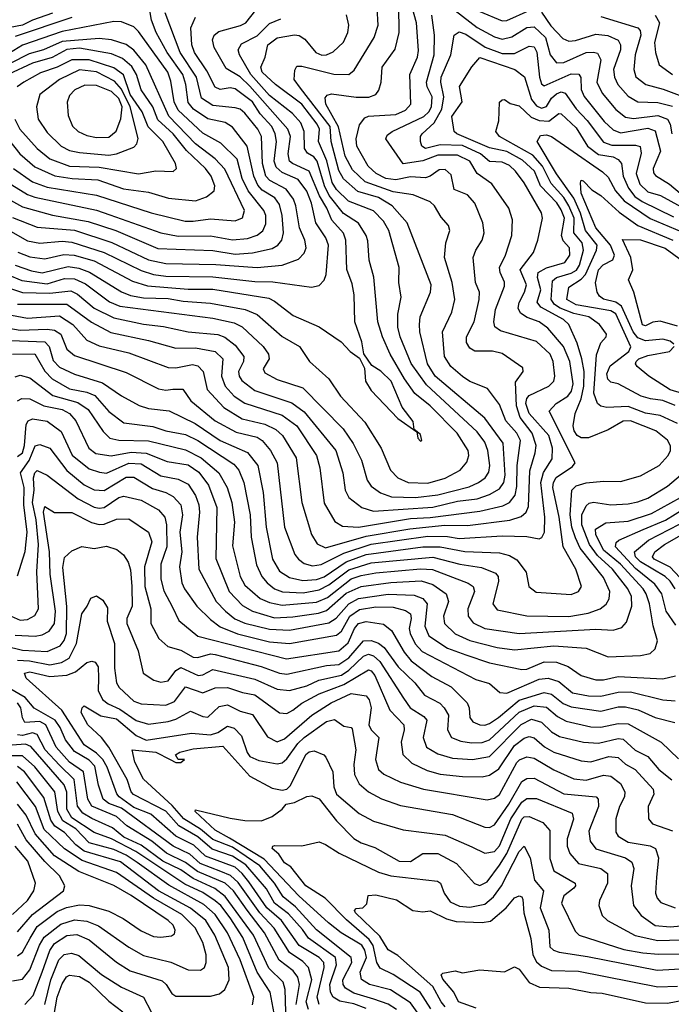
# Model space of a CAD drawing. Extents: x 1308313 to 1441400, y 959662 to 1036319.
# Tile 294 of 656: x 1353194 to 1355830, y 994936 to 998917. Entities that reach past the tile are written whole.
import ezdxf

# ---------------------------------------------------------------- set-up
doc = ezdxf.new("R2010")
doc.units = 0

msp = doc.modelspace()

# ---------------------------------------------------------------- linework, layer by layer
at = {"layer": '0CON10XD'}
for points in [[(1354065, 997968.8), (1354135, 997974.9), (1354215, 997991.3), (1354237.5, 998005), (1354254.2, 998025), (1354260.4, 998055), (1354256.2, 998125), (1354245, 998170.4), (1354226.1, 998196.1), (1354175, 998228.1), (1354157.4, 998247.4), (1354141.4, 998285), (1354114.5, 998405), (1354055, 998481.9), (1354025, 998501.2), (1353955, 998516.1), (1353897.4, 998555), (1353875, 998582.1), (1353865.4, 998655), (1353853.8, 998695), (1353790.8, 998785), (1353745.8, 998865), (1353727.5, 998915), (1353698.8, 999085)], [(1353095, 997734.9), (1353225, 997709.6), (1353355, 997718.9), (1353409.2, 997685), (1353465, 997621.8), (1353515, 997597.9), (1353635, 997569.5), (1353795, 997510.2), (1353825, 997509.4), (1353892.5, 997522.5), (1353915, 997517.6), (1353936.2, 997495), (1353952.3, 997422.3), (1354019.3, 997349.3), (1354093.7, 997303.7), (1354185, 997281.6), (1354230.4, 997260.4), (1354257.1, 997235), (1354312.4, 997145), (1354334.8, 996965), (1354374.7, 996835), (1354397.2, 996797.2), (1354431.5, 996781.5), (1354595, 996827.9), (1354771.5, 996858.5), (1354913.3, 996873.3), (1355005, 996871.2), (1355177.1, 996892.9), (1355221.9, 996908.1), (1355242.6, 996925), (1355251.7, 996948.3), (1355257, 997093), (1355279.7, 997165), (1355282.7, 997195), (1355267.6, 997245), (1355218.3, 997308.3), (1355203.1, 997355), (1355199.1, 997450.9), (1355230.5, 997495), (1355229.1, 997509.1), (1355145, 997567.1), (1355106.6, 997576.6), (1355035, 997576.9), (1355015, 997588.9), (1355001.5, 997611.5), (1355002, 997635), (1355032.5, 997695), (1355053.1, 997785), (1355053.5, 997815), (1355038.4, 997855), (1355028.2, 997955), (1355039.1, 997985), (1355064.8, 998025.2), (1355072.8, 998055), (1355067.2, 998095), (1355034.7, 998175), (1355005, 998208.7), (1354950.9, 998230.9), (1354939.8, 998289.8), (1354915, 998310.7), (1354890.6, 998309.4), (1354855, 998284.7), (1354835, 998278.1), (1354775, 998281.1), (1354715, 998270), (1354675, 998274.7), (1354635.7, 998295), (1354603.9, 998325), (1354557, 998405), (1354554.7, 998435), (1354567.9, 998492.1), (1354590, 998520), (1354605, 998526.4), (1354715, 998533.8), (1354755, 998551.1), (1354776.5, 998575), (1354772, 998695), (1354803.5, 998765), (1354807, 998793), (1354798.5, 998905), (1354773.7, 998996.3)], [(1353085, 997852.6), (1353205, 997814.3), (1353315, 997810.9), (1353400.3, 997820.3), (1353427.7, 997807.7), (1353495, 997750.9), (1353575, 997711.7), (1353695, 997685.8), (1353775, 997676.5), (1353875, 997655.2), (1353995, 997643.6), (1354023.7, 997633.7), (1354065, 997601), (1354101, 997555), (1354099, 997535), (1354078.4, 997495), (1354081.5, 997475), (1354092, 997458), (1354145, 997417.4), (1354295, 997368.1), (1354345, 997331.5), (1354472.2, 997175), (1354500.4, 997085), (1354510.2, 997015), (1354525, 996985.5), (1354578.2, 996945), (1354625, 996929.5), (1354865, 996945.5), (1354965, 996970.1), (1355045, 996980), (1355095, 996996.5), (1355135, 997019.8), (1355153, 997045), (1355158.3, 997075), (1355149.2, 997205), (1355075.8, 997305.8), (1354875, 997475.7), (1354843, 997525), (1354811.9, 997655), (1354811, 997685), (1354814.3, 997715), (1354855.9, 997815), (1354858.4, 997845), (1354761.2, 998095), (1354700.8, 998165), (1354645, 998197.7), (1354561.8, 998221.8), (1354503.4, 998273.4), (1354485, 998306.6), (1354454, 998424), (1354449.5, 998485), (1354330.4, 998640.4), (1354304, 998675), (1354307.1, 998712.9), (1354315, 998728.6), (1354335, 998729.1), (1354465, 998696.6), (1354525, 998696), (1354546.5, 998713.5), (1354627.4, 998845), (1354644.2, 998895), (1354640.5, 998965)], [(1353326.9, 998943.1), (1353245, 998915.3), (1353205, 998894.5), (1353155, 998885.1)], [(1353185, 997766.6), (1353385, 997766.7), (1353484.1, 997694.1), (1353562.1, 997652.1), (1353715, 997620.3), (1353825, 997589.3), (1353905, 997590), (1353985, 997575.7), (1354015.2, 997545), (1354010.2, 997475), (1354025.1, 997435.1), (1354061.9, 997395), (1354105, 997366.6), (1354255, 997317.7), (1354315.6, 997275), (1354394.5, 997154.5), (1354408.1, 997105), (1354425, 996961.5), (1354468.3, 996888.3), (1354499.1, 996869.1), (1354565, 996865.6), (1354775, 996900.3), (1354855, 996904.6), (1355055, 996930.3), (1355149, 996951), (1355175.3, 996965), (1355198.2, 996995), (1355205, 997030), (1355207, 997115), (1355219.9, 997215), (1355205, 997244.8), (1355161.1, 997295), (1355135, 997361.2), (1355085.7, 997425.7), (1355015, 997454.1), (1354985, 997474.1), (1354938, 997515), (1354912.2, 997555), (1354903.8, 997655), (1354941.6, 997735), (1354953.8, 997785), (1354943.9, 997855), (1354912.5, 997955), (1354918.2, 998015), (1354934.4, 998065), (1354928.1, 998085), (1354898.8, 998118.8), (1354872.5, 998165), (1354855, 998180), (1354785, 998208.9), (1354705, 998220.9), (1354591.9, 998261.9), (1354540.4, 998310.4), (1354511.1, 998365), (1354483.3, 998483.3), (1354432.5, 998575), (1354429.2, 998600.8), (1354437.6, 998612.4), (1354455, 998617.5), (1354555, 998603.3), (1354606.5, 998603.5), (1354634.4, 998615), (1354647.3, 998632.7), (1354656.7, 998665), (1354660, 998725), (1354712.3, 998797.7), (1354728.6, 998865), (1354727.7, 998975)], [(1354155, 997915.2), (1354255, 997923.8), (1354321.6, 997948.4), (1354345, 997972.5), (1354353.1, 997995), (1354347.6, 998025), (1354325.4, 998075.4), (1354311.4, 998165), (1354301.8, 998191.8), (1354271.8, 998231.8), (1354206.3, 998266.3), (1354190.1, 998285), (1354175.6, 998335), (1354172.3, 998445), (1354157, 998475), (1354105, 998539.5), (1354085.4, 998555), (1354065, 998561.1), (1353975, 998569.8), (1353929.4, 998599.4), (1353908.5, 998685), (1353843.1, 998785), (1353782.8, 998945)], [(1354815, 997213.3), (1354820, 997215), (1354815, 997240), (1354790, 997260), (1354785, 997292.5), (1354740.8, 997350.8), (1354696.1, 997455), (1354655, 997496.2), (1354618.3, 997518.3), (1354586, 997566), (1354577.9, 997615), (1354550, 997695), (1354547, 997805), (1354538.6, 997848.6), (1354516.6, 997906.6), (1354512.7, 998025), (1354503.8, 998053.8), (1354456.8, 998106.8), (1354436.6, 998155), (1354406.1, 998205), (1354365, 998304.8), (1354296.9, 998335), (1354285.6, 998345.6), (1354280.1, 998375), (1354289.8, 998445), (1354278.4, 998475), (1354125, 998648.5), (1354085, 998685.4), (1354029.2, 998719.2), (1353980.8, 998805), (1353974.3, 998835.7), (1353980.9, 998855), (1354000, 998870), (1354086.6, 998893.4), (1354108.5, 998905), (1354148.7, 998955)], [(1354955, 998954.8), (1355045, 998885.2), (1355115, 998847.2), (1355145, 998838.8), (1355185, 998847.1), (1355245, 998885.9), (1355275, 998887.7), (1355320.3, 998845), (1355339.6, 998775), (1355365, 998742.4), (1355395, 998744.1), (1355485, 998783.8), (1355515, 998786.4), (1355531.1, 998781.1), (1355545.2, 998755), (1355529.1, 998665), (1355550, 998620), (1355605, 998554.3), (1355645, 998523.3), (1355677.3, 998517.3), (1355775, 998529.5), (1355814.8, 998515), (1355825.1, 998495.1), (1355832.6, 998455)], [(1355055, 998949.8), (1355145, 998911.9), (1355165, 998914.3), (1355254.7, 998954.7)], [(1355305, 998947.2), (1355342.3, 998892.3), (1355391.5, 998841.5), (1355415, 998830), (1355442.6, 998832.6), (1355525, 998859.2), (1355573.1, 998853.1), (1355614.5, 998834.5), (1355624.3, 998815), (1355624.1, 998795), (1355596.6, 998715), (1355600.2, 998685), (1355613.1, 998655), (1355655, 998608.2), (1355694.9, 998584.9), (1355775, 998582), (1355835, 998567)], [(1353102.6, 997677.4), (1353195, 997662.2), (1353305, 997665.8), (1353335, 997661.5), (1353359.8, 997645), (1353384.8, 997584.8), (1353415, 997559.5), (1353625, 997490.2), (1353755, 997423.7), (1353785, 997418.6), (1353813.1, 997423.1), (1353853.4, 997423.4), (1353886, 997376), (1353985, 997294.8), (1354068.9, 997248.9), (1354155, 997229), (1354174.9, 997214.9), (1354207.8, 997175), (1354235.6, 997125), (1354265.7, 996865), (1354306.9, 996755), (1354321.3, 996735), (1354345, 996718.2), (1354378.5, 996708.5), (1354413.5, 996713.5), (1354505, 996760), (1354615, 996796), (1354845, 996828), (1354925, 996827.7), (1354971.5, 996818.5), (1355145, 996829.7), (1355245, 996827.7), (1355295, 996818.2), (1355306.4, 996823.6), (1355316.4, 996845), (1355318.9, 996905), (1355301.7, 997045), (1355313.4, 997086.6), (1355348.6, 997141.4), (1355349.8, 997185), (1355333.9, 997235), (1355254.6, 997325), (1355241.6, 997365), (1355245.1, 997384.9), (1355255, 997397.5), (1355334.2, 997435.8), (1355354.7, 997455), (1355359.1, 997475), (1355352.3, 997535), (1355339.7, 997565), (1355285, 997615.7), (1355138.7, 997658.7), (1355116.1, 997675), (1355112.4, 997695), (1355118.9, 997745), (1355155, 997840), (1355155, 997856), (1355137.3, 997895), (1355134.7, 997915), (1355158.6, 997965), (1355184.2, 998045), (1355187.7, 998107.7), (1355172.7, 998155), (1355103.2, 998253.2), (1355044.9, 998294.9), (1355014.8, 998345), (1354965, 998369.9), (1354885, 998369.9), (1354825, 998346.5), (1354744.8, 998334.8), (1354675.3, 998435), (1354680.5, 998449.5), (1354701.2, 998465), (1354828.5, 998525), (1354849.5, 998545), (1354859.9, 998565), (1354862.6, 998605), (1354842, 998645), (1354839.7, 998665), (1354870, 998775), (1354872.4, 998855), (1354860.8, 998935)], [(1354055, 998026.7), (1354115, 998032.3), (1354155, 998046.3), (1354177, 998063), (1354189, 998091), (1354189.4, 998125), (1354181.5, 998145), (1354117.4, 998225), (1354094.4, 998275), (1354073.6, 998353.6), (1354008.1, 998418.2), (1353935, 998458.8), (1353835, 998550.8), (1353818.3, 998585), (1353805, 998668.6), (1353793, 998705), (1353675, 998869.7), (1353655, 998887.8), (1353605, 998908.4), (1353575, 998909.8), (1353365, 998869), (1353205, 998813.8), (1353135, 998771)], [(1353404.5, 998925.5), (1353175, 998848.5)], [(1354374.5, 997835.5), (1354405, 997841.9), (1354425, 997864.2), (1354433.4, 997886.6), (1354443.3, 998005), (1354432.6, 998035), (1354391.3, 998095), (1354373.8, 998175), (1354355, 998224.2), (1354320.8, 998270.8), (1354255, 998298.5), (1354230.9, 998320.9), (1354223.1, 998345), (1354232.6, 998425), (1354227.3, 998455), (1354213.4, 998485), (1354166.1, 998536.1), (1354135.8, 998585), (1354065, 998637.3), (1354045, 998640.9), (1354005, 998634.4), (1353984.8, 998644.8), (1353950.4, 998710.4), (1353900.8, 998785), (1353890, 998815), (1353886.4, 998883.6), (1353905, 998926.7)], [(1354845, 997043.2), (1354915, 997063.7), (1354975.4, 997095), (1355002.6, 997127.4), (1355010.3, 997155), (1355007.8, 997175), (1354963.6, 997245), (1354854.8, 997355), (1354792.2, 997405), (1354750.1, 997465), (1354692.9, 997565), (1354660.9, 997635), (1354642.8, 997695), (1354626.1, 997876.1), (1354606.9, 997945), (1354602.4, 998022.4), (1354595.8, 998045), (1354564.9, 998094.9), (1354503.6, 998133.6), (1354446, 998206), (1354426.8, 998245), (1354396.7, 998345), (1354383.1, 998363.1), (1354357.9, 998377.9), (1354345.7, 998395.7), (1354344.3, 998465), (1354330.6, 998500.6), (1354297.4, 998537.4), (1354205, 998611.1), (1354128.2, 998695), (1354083.2, 998775), (1354078.1, 998795), (1354090.7, 998819.3), (1354155, 998851.2), (1354205, 998901.2), (1354250.1, 998919.9)], [(1354795, 996984.9), (1354885, 996995.6), (1355012.4, 997027.6), (1355050.3, 997045), (1355077.4, 997065), (1355092.1, 997087.9), (1355095.5, 997115), (1355088.2, 997175), (1355075, 997208.8), (1355045, 997250.7), (1354839.9, 997439.9), (1354777.3, 997527.3), (1354733.3, 997635), (1354723.7, 997673.7), (1354723.3, 997726.7), (1354736.4, 997795), (1354728.2, 997855), (1354728.4, 997915), (1354686.5, 998065), (1354665, 998102.4), (1354625, 998144.3), (1354523.6, 998183.6), (1354475, 998230.6), (1354458.4, 998258.4), (1354436.7, 998346.7), (1354402.9, 998425), (1354407.2, 998475), (1354396.8, 998495), (1354335, 998575.4), (1354228.4, 998655), (1354175.3, 998705), (1354169, 998725), (1354186.8, 998765), (1354198, 998815), (1354235, 998843.7), (1354305, 998855.2), (1354325, 998852.5), (1354347.7, 998837.7), (1354392, 998785), (1354415.7, 998774.3), (1354435, 998775.3), (1354462.3, 998787.7), (1354503.8, 998826.2), (1354520.9, 998865), (1354524.7, 998895), (1354516.1, 998936.1)], [(1355545, 998929.8), (1355695, 998884), (1355703.7, 998873.7), (1355707, 998855), (1355684.4, 998774.4), (1355678.7, 998715), (1355686.3, 998686.3), (1355727.5, 998655), (1355796.7, 998636.7), (1355905, 998596.2)], [(1355765.3, 998935), (1355781.6, 998905), (1355762, 998825), (1355765.6, 998785), (1355780.3, 998735), (1355835.4, 998695)], [(1353125, 997621.1), (1353295, 997614.9), (1353313.6, 997595), (1353328.6, 997538.6), (1353355, 997512.3), (1353415, 997484.1), (1353528.2, 997448.2), (1353605, 997395.8), (1353676.5, 997356.5), (1353715.2, 997345.2), (1353797.8, 997335), (1353904.1, 997284.1), (1354005.1, 997215.1), (1354115, 997167.4), (1354157, 997115), (1354178.5, 997005), (1354191, 996865), (1354216.9, 996735), (1354245, 996686.4), (1354285, 996661.2), (1354338.8, 996648.8), (1354395, 996653.1), (1354425, 996664.4), (1354514.7, 996725.3), (1354595, 996754.5), (1354825, 996786.1), (1354895, 996785.1), (1354995, 996765.9), (1355135, 996760.7), (1355175, 996750.2), (1355205, 996732.5), (1355243.3, 996683.3), (1355253.8, 996625), (1355282.7, 996602.7), (1355425, 996592.9), (1355454.4, 996605), (1355466.1, 996625), (1355443.3, 996695), (1355392.1, 996785), (1355375.9, 996905), (1355351.3, 997025), (1355353.4, 997045), (1355364.7, 997065.3), (1355430.2, 997109.8), (1355441.1, 997125), (1355336.2, 997333.8), (1355364.6, 997365), (1355411.7, 997395), (1355425.7, 997415), (1355432.9, 997445), (1355419.5, 997535), (1355393.3, 997595), (1355330.1, 997670.1), (1355295, 997695.2), (1355247.2, 997712.8), (1355220.2, 997730.2), (1355210.2, 997750.2), (1355214, 997774), (1355236.4, 997815), (1355243.6, 997845), (1355218.3, 997905), (1355272, 997975), (1355289.6, 998025), (1355309.2, 998115), (1355305, 998135.7), (1355235, 998256.9), (1355200, 998305), (1355175, 998327.6), (1355145, 998340.3), (1355095, 998344.1), (1355058.4, 998375), (1354985, 998408.4), (1354895, 998411.2), (1354835, 998396.7), (1354820.6, 998405), (1354815.2, 998425), (1354815.3, 998445), (1354821.6, 998455), (1354870.2, 998499.8), (1354901.5, 998555), (1354909.4, 998605), (1354896.9, 998665), (1354898.7, 998685), (1354937.5, 998775), (1354951.5, 998855), (1354971.5, 998868.5), (1354999.2, 998859.2), (1355076.4, 998806.4), (1355145, 998780.6), (1355195, 998780.6), (1355255, 998810), (1355275, 998807.8), (1355285.9, 998785.9), (1355296.1, 998685), (1355305, 998657.9), (1355315, 998649.8), (1355425, 998697.9), (1355456.5, 998696.5), (1355463.7, 998683.7), (1355465.2, 998635), (1355476.9, 998606.9), (1355558.8, 998505), (1355595, 998471.2), (1355625, 998459.2), (1355735, 998479.1), (1355765, 998467.9), (1355785.6, 998385), (1355755.9, 998315.9), (1355757.9, 998297.9), (1355766.6, 998286.6), (1355822.2, 998252.2), (1355865.7, 998215)], [(1353895, 998101.7), (1353965, 998111.7), (1354065, 998103.7), (1354094.7, 998115.3), (1354103.5, 998145), (1354023.3, 998313.3), (1353984.9, 998354.9), (1353905.6, 998415.6), (1353796.5, 998526.5), (1353704.3, 998734.3), (1353655, 998793.6), (1353625, 998816.7), (1353565.1, 998835.1), (1353515, 998841.5), (1353365, 998829.3), (1353289.7, 998795), (1353231.4, 998778.6), (1353155, 998740)], [(1353905, 998184.1), (1353949.7, 998200.3), (1353980.4, 998225), (1353983.5, 998245), (1353968.4, 998285), (1353945.6, 998315), (1353868, 998388), (1353815, 998455.7), (1353752.4, 998512.4), (1353731.9, 998565), (1353685, 998634.1), (1353666.4, 998695), (1353647.8, 998727.8), (1353610, 998760), (1353565, 998779.2), (1353435, 998801.6), (1353385, 998797.1), (1353325.6, 998764.4), (1353245, 998740.7), (1353146.9, 998695)], [(1353675, 998294.3), (1353745, 998305.8), (1353815, 998302.7), (1353827.8, 998315), (1353823.6, 998335), (1353773.3, 998425), (1353713.9, 998483.9), (1353689.6, 998545), (1353640.9, 998615), (1353613.8, 998693.8), (1353575, 998722.4), (1353475, 998754.1), (1353405, 998754.4), (1353345, 998724.6), (1353277.5, 998702.5), (1353210, 998665), (1353183.6, 998645)], [(1355468.5, 997545), (1355449.3, 997609.3), (1355414.7, 997685), (1355394.3, 997704.3), (1355302, 997755), (1355287.4, 997775), (1355302, 997825), (1355289.1, 997875), (1355291.9, 997895), (1355325, 997913.4), (1355399.6, 997935), (1355419, 997965), (1355417.7, 997995), (1355393, 998023), (1355385.1, 998045), (1355398.1, 998115), (1355385, 998148.8), (1355366.3, 998176.3), (1355300.8, 998245), (1355276, 998305), (1355228.4, 998348.4), (1355165, 998384.5), (1355095, 998398.9), (1354961.9, 998455), (1354951.8, 998465), (1354942.4, 998525), (1354984.1, 998585), (1354973.5, 998646.5), (1355023.5, 998726.5), (1355055, 998764.1), (1355197.1, 998715), (1355236.2, 998686.2), (1355264.9, 998594.9), (1355285, 998568.9), (1355305, 998558.8), (1355324.6, 998565.4), (1355345, 998599.3), (1355365, 998617.5), (1355385, 998624.8), (1355400.6, 998620.6), (1355445, 998556), (1355489.3, 998509.3), (1355555, 998422.3), (1355589.2, 998409.2), (1355685, 998409.6), (1355704.2, 998404.3), (1355707.6, 998377.6), (1355688, 998295), (1355702.5, 998252.5), (1355735, 998221), (1355786.1, 998206.1), (1355870.5, 998160.5)], [(1353555, 998369.1), (1353585, 998374.4), (1353655, 998401.8), (1353667.5, 998415), (1353672.9, 998437.1), (1353640.2, 998565), (1353605.6, 998635.6), (1353577.9, 998667.9), (1353505, 998706.4), (1353435, 998713.8), (1353354.1, 998675.9), (1353275.3, 998615), (1353261.2, 998565), (1353268.1, 998515), (1353305, 998460.3), (1353361.6, 998405), (1353395, 998388.7), (1353435, 998380), (1353555, 998369.1)], [(1353505, 998441.1), (1353555, 998441.4), (1353584, 998466), (1353603.4, 998516.6), (1353608.5, 998565), (1353595, 998598.9), (1353565, 998626.3), (1353505, 998651.4), (1353457.9, 998652.1), (1353416.4, 998633.6), (1353395, 998610), (1353385.9, 998584.1), (1353389.9, 998529.9), (1353407, 998487), (1353430.5, 998465), (1353465, 998449.3), (1353505, 998441.1)], [(1355495.9, 997715.9), (1355435, 997728.9), (1355380.2, 997750.2), (1355357.1, 997765), (1355343.7, 997785), (1355349, 997861), (1355366.1, 997873.9), (1355425, 997891.8), (1355445.8, 997904.2), (1355458.9, 997925), (1355474.7, 997985), (1355469.3, 998015), (1355435.4, 998055), (1355436.6, 998115), (1355415.8, 998165), (1355395, 998198.4), (1355343.4, 998255), (1355308.3, 998325), (1355269.5, 998369.5), (1355135.4, 998445), (1355120.4, 998465), (1355132.4, 998507.6), (1355135, 998583.8), (1355145, 998593.6), (1355155, 998593.8), (1355177.8, 998577.8), (1355215, 998568.4), (1355263.1, 998523.1), (1355295, 998509.8), (1355335, 998506.9), (1355375, 998537.7), (1355385, 998536.3), (1355445, 998480.2), (1355491.2, 998405), (1355535, 998372.6), (1355595, 998361.9), (1355615, 998351.9), (1355628.5, 998335), (1355635.1, 998285), (1355656.4, 998236.4), (1355682.6, 998202.6), (1355711.7, 998181.7), (1355839.4, 998119.4)], [(1353173.5, 998515), (1353194.9, 998474.9), (1353265, 998395.7), (1353315, 998353.8), (1353395, 998324.6), (1353515, 998320.4), (1353675, 998294.3)], [(1353127.8, 998457.8), (1353194.7, 998374.7), (1353255, 998321.9), (1353335.3, 998285.3), (1353405.6, 998274.4), (1353509.9, 998269.9), (1353613.7, 998233.7), (1353715, 998219.6), (1353796.2, 998195), (1353905, 998184.1)], [(1355845, 997357.1), (1355795, 997376.5), (1355745.8, 997384.2), (1355707.7, 997395), (1355615, 997444.6), (1355585, 997451.5), (1355573.5, 997463.5), (1355569.5, 997485), (1355583.2, 997516.8), (1355657.9, 997575), (1355666.3, 997593.7), (1355605, 997727.2), (1355585, 997739.6), (1355445, 997764.4), (1355407.9, 997785), (1355415.8, 997835), (1355465, 997867.6), (1355483.2, 997886.8), (1355527.8, 997985), (1355530.3, 998005), (1355482.9, 998065), (1355462.8, 998135), (1355435.9, 998195.9), (1355365, 998294), (1355286.8, 998425), (1355301.4, 998448.6), (1355325, 998451.6), (1355345, 998444.1), (1355415, 998396.1), (1355552.2, 998302.2), (1355575, 998280.3), (1355604.7, 998224.7), (1355639.2, 998185), (1355745, 998112.5), (1355975, 998016.5)], [(1353168.7, 998315), (1353245, 998260.8), (1353305, 998239.3), (1353505, 998207.6), (1353725.7, 998135.7), (1353863, 998103), (1353895, 998101.7)], [(1353145, 998260.5), (1353225, 998210.2), (1353255, 998199.1), (1353505, 998147.2), (1353558.1, 998128.1), (1353765, 998055.2), (1353835, 998041.4), (1353965, 998042.7), (1354055, 998026.7)], [(1355839.6, 997605), (1355825, 997616.8), (1355795, 997624.8), (1355725, 997618.8), (1355695, 997630.8), (1355675.7, 997655), (1355628.4, 997758.4), (1355605, 997775.1), (1355555, 997787.2), (1355538.8, 997798.8), (1355529.4, 997815), (1355523.4, 997853.4), (1355535.4, 997905), (1355554.1, 997925.9), (1355594, 997946), (1355600.7, 997965), (1355583.4, 998005), (1355525.1, 998075), (1355465.2, 998215), (1355462, 998258), (1355465, 998267.5), (1355474, 998266), (1355509, 998229), (1355545, 998205.7), (1355618.6, 998138.6), (1355695, 998084.9), (1355835.9, 998025.9)], [(1353145, 998193.5), (1353205, 998160.1), (1353326.1, 998126.1), (1353471.2, 998101.2), (1353583.3, 998065), (1353752.3, 997992.3), (1353975, 997984.3), (1354065, 997968.8)], [(1353051.8, 998121.8), (1353225, 998023.5), (1353275, 998013.5), (1353365, 998020.9), (1353405, 998017.6), (1353535, 997976.3), (1353685, 997902.5), (1353735, 997886.7), (1353785, 997879.4), (1353975, 997877.3), (1354145, 997858), (1354217.4, 997857.4), (1354374.5, 997835.5)], [(1353165, 998117.5), (1353265, 998077.5), (1353415, 998066.2), (1353566.3, 998016.3), (1353715, 997945.4), (1353785, 997930.5), (1353987.3, 997927.3), (1354155, 997915.2)], [(1355855, 997677.7), (1355785, 997697.8), (1355755, 997693.8), (1355725, 997678.9), (1355713.7, 997683.7), (1355678.5, 997815), (1355657.2, 997865), (1355674.4, 997905), (1355666.1, 997955), (1355632.1, 998027.9), (1355705, 998026.4), (1355805, 997992.9), (1355965.5, 997875.5)], [(1353186.8, 997976.8), (1353235, 997957.8), (1353295, 997949.9), (1353372.4, 997967.6), (1353414.7, 997964.7), (1353495, 997941.4), (1353649.5, 997859.5), (1353710.5, 997840.5), (1353875, 997827.9), (1353975, 997827.5), (1354201, 997791), (1354225, 997779), (1354300.3, 997720.3), (1354405, 997674.7), (1354494.1, 997614.1), (1354530.8, 997575), (1354568.8, 997548.8), (1354588.3, 997508.3), (1354592.2, 997455), (1354615, 997418.1), (1354724.2, 997305), (1354800, 997250), (1354804, 997225), (1354815, 997213.3)], [(1353085, 997911.6), (1353202.2, 997862.2), (1353305, 997848.8), (1353375, 997870), (1353415, 997868.9), (1353459.3, 997849.3), (1353556.6, 997776.6), (1353598.6, 997758.6), (1353975, 997709.9), (1354061.7, 997691.7), (1354094.4, 997674.4), (1354178.6, 997595), (1354200.5, 997565), (1354203.2, 997545), (1354178.5, 997505), (1354185, 997489.5), (1354235, 997462.5), (1354338.7, 997428.7), (1354502, 997262), (1354543, 997203), (1354576, 997136), (1354599.4, 997055), (1354615, 997030.4), (1354653.8, 997003.8), (1354698.1, 996988.1), (1354795, 996984.9)], [(1353175, 997924.1), (1353241.4, 997901.4), (1353285, 997893.6), (1353389.6, 997919.6), (1353432.5, 997912.5), (1353476.6, 997896.6), (1353605, 997816.9), (1353642.1, 997802.1), (1353695, 997791.9), (1353795, 997790.3), (1353855, 997778.7), (1353965, 997770.3), (1354105.6, 997745.6), (1354155, 997725.2), (1354255, 997635.9), (1354325.4, 997595), (1354366.5, 997535), (1354444.6, 997465), (1354491.1, 997395), (1354589.4, 997289.4), (1354656, 997185), (1354693.4, 997095), (1354722.9, 997065), (1354765, 997046), (1354845, 997043.2)], [(1355855, 997284.3), (1355785, 997316.5), (1355725, 997326), (1355655, 997353.4), (1355568.5, 997348.5), (1355545, 997354.1), (1355531.1, 997365), (1355517, 997407), (1355527.8, 997562.2), (1355545, 997610), (1355565.8, 997635), (1355567.1, 997645), (1355539.5, 997685), (1355495.9, 997715.9)], [(1355875, 997405.7), (1355825, 997420.3), (1355739.4, 997475), (1355692.5, 997515), (1355685.3, 997525), (1355687.2, 997535), (1355698.7, 997545), (1355735, 997559.7), (1355822.5, 997575), (1355841.2, 997595)], [(1353164.3, 997565), (1353255.4, 997565.4), (1353295, 997495.7), (1353325, 997465.2), (1353394.6, 997425), (1353465, 997410.4), (1353497.5, 997397.6), (1353555, 997333.3), (1353615, 997286.6), (1353732.3, 997272.3), (1353785, 997254.2), (1353865, 997239.4), (1353915, 997214.8), (1354059.8, 997119.8), (1354080.2, 997095), (1354100.3, 997045), (1354126.8, 996915), (1354130.5, 996825), (1354152.3, 996712.3), (1354174, 996665), (1354195, 996639.5), (1354225, 996615.2), (1354256.9, 996603.1), (1354340.9, 996599.1), (1354405, 996611), (1354445, 996631.6), (1354525, 996691.9), (1354615, 996720.6), (1354865, 996743.3), (1354975, 996715.1), (1355062.1, 996702.1), (1355119, 996679), (1355129.4, 996665), (1355131.4, 996645), (1355108.2, 996555), (1355125, 996531.3), (1355245, 996506.5), (1355415, 996503.4), (1355493.2, 996516.8), (1355541.8, 996535), (1355565.8, 996554.2), (1355578.1, 996575), (1355581.6, 996605), (1355555, 996661.4), (1355460.7, 996780.7), (1355441.8, 996821.8), (1355427.9, 996865), (1355421.2, 996915), (1355426.9, 997015), (1355445, 997032.3), (1355485, 997044.4), (1355555, 997051.1), (1355625, 997049.7), (1355705, 997072.3), (1355780.5, 997115), (1355817.8, 997155), (1355826.7, 997175), (1355826.7, 997193.3), (1355815, 997217.4), (1355766.9, 997255), (1355664.8, 997295.2), (1355635, 997293.9), (1355575, 997258.1), (1355495, 997225.8), (1355465.7, 997225.7), (1355449.6, 997235), (1355437, 997255), (1355433.2, 997275), (1355440.5, 997325), (1355465.8, 997384.2), (1355476.3, 997435), (1355477, 997495), (1355468.5, 997545)], [(1353175, 997472.7), (1353195, 997479.5), (1353235, 997468.6), (1353327.2, 997397.2), (1353429.5, 997369.5), (1353470.6, 997340.6), (1353531.6, 997251.6), (1353558.2, 997225), (1353595, 997216.1), (1353715, 997214.3), (1353865, 997177.5), (1353927.4, 997145), (1353999, 997085), (1354033.7, 997025), (1354051.3, 996965), (1354062.3, 996885), (1354055, 996790), (1354086, 996665), (1354105, 996630.5), (1354167, 996577), (1354205, 996559.7), (1354255, 996549.1), (1354395, 996561.5), (1354439.2, 996580.8), (1354534.6, 996655.4), (1354575, 996669.7), (1354635, 996679.9), (1354815, 996696.7), (1354864, 996694), (1355008.7, 996638.7), (1355028.8, 996625), (1355034.1, 996605), (1355006.6, 996535), (1355008.4, 996505), (1355028.7, 996478.7), (1355075, 996455.2), (1355215, 996434.5), (1355525, 996452.8), (1355595, 996448.4), (1355630.2, 996459.8), (1355649.3, 996480.7), (1355670.7, 996545), (1355669.5, 996585), (1355654.5, 996615), (1355592.5, 996695), (1355531, 996751), (1355499.3, 996795), (1355467.9, 996875), (1355468, 996915), (1355485, 996951.3), (1355497.7, 996962.3), (1355515, 996966.2), (1355585, 996955.2), (1355655, 996959.8), (1355695, 996967), (1355735, 996982.5), (1355815, 997030.9), (1355867.7, 997075)], [(1353184.4, 997375.6), (1353202, 997385), (1353235, 997384), (1353291.5, 997355), (1353365, 997341.4), (1353395.1, 997325.1), (1353421.3, 997295), (1353473.4, 997185), (1353502.3, 997162.3), (1353563.7, 997153.7), (1353645, 997168.8), (1353705, 997164.6), (1353791, 997131), (1353875, 997117.2), (1353917.9, 997087.9), (1353957.3, 997035), (1353991.7, 996945), (1353987.7, 996737.7), (1354041.3, 996605), (1354095, 996548.1), (1354135.1, 996525.1), (1354225, 996497.7), (1354298.3, 996501.7), (1354402.7, 996517.3), (1354435, 996527.7), (1354515, 996598), (1354575, 996625.6), (1354695, 996641.4), (1354817.3, 996647.3), (1354865, 996633), (1354918.6, 996595), (1354928.5, 996565), (1354908.7, 996505), (1354912.7, 996475), (1354955, 996433.5), (1355015, 996406.1), (1355125, 996378.6), (1355195, 996368.6), (1355355, 996385.2), (1355485, 996375.6), (1355575, 996340.6), (1355705, 996345.9), (1355745, 996354.6), (1355765, 996372.5), (1355773.9, 996405), (1355756.4, 996466.4), (1355741.8, 996555), (1355727.8, 996595), (1355715.6, 996615.6), (1355624.9, 996715), (1355555, 996772.1), (1355524.3, 996835), (1355522.9, 996857.1), (1355565, 996881.9), (1355655, 996888.7), (1355750.1, 996919.9), (1355867.7, 996985)], [(1353185, 997150.4), (1353204.9, 997165.1), (1353213.7, 997195), (1353220.3, 997279.7), (1353227.5, 997295), (1353245, 997302.6), (1353305, 997293.9), (1353361.9, 997251.9), (1353406.1, 997156.1), (1353475, 997101.2), (1353516.7, 997086.7), (1353545, 997083.8), (1353635, 997124.2), (1353685, 997121.4), (1353765, 997072.8), (1353835, 997059.5), (1353875, 997038.9), (1353905, 996993.1), (1353917.8, 996955), (1353921.7, 996925), (1353911.1, 996825), (1353918.4, 996695), (1353989, 996565), (1354026.1, 996525), (1354064.7, 996494.7), (1354105, 996477.3), (1354205, 996452), (1354285, 996449), (1354445, 996477.7), (1354473.5, 996496.5), (1354525, 996555.6), (1354565, 996576.7), (1354684.1, 996594.1), (1354789.7, 996589.7), (1354825, 996576.6), (1354841.9, 996555), (1354832.9, 996465), (1354849.3, 996425), (1354925, 996375.9), (1354998.3, 996348.3), (1355095, 996317), (1355225, 996289.5), (1355245, 996290.7), (1355315, 996320), (1355365, 996319.2), (1355412, 996302), (1355465.2, 996265.2), (1355525, 996247.2), (1355555, 996247.5), (1355615, 996261), (1355795, 996251.3), (1355846.8, 996263.2)], [(1353185, 996667.5), (1353216.4, 996766.4), (1353223.3, 996845), (1353210.1, 996955), (1353212.2, 997025), (1353196.7, 997085), (1353232.1, 997135), (1353255.8, 997194.2), (1353275, 997199.3), (1353315, 997184.1), (1353385, 997094), (1353455, 997035.6), (1353495, 997016.6), (1353535, 997013.8), (1353625, 997066.5), (1353655, 997067.8), (1353731, 997021), (1353785, 997005.5), (1353815, 996988.9), (1353845.1, 996955.1), (1353852.7, 996915), (1353841, 996845), (1353849.8, 996765), (1353840.9, 996705), (1353850.1, 996640.1), (1353861.1, 996615), (1353910.8, 996545), (1353965, 996491), (1354005, 996462.4), (1354075, 996433.8), (1354205, 996401.4), (1354285, 996394), (1354475, 996428.3), (1354495, 996444.3), (1354529.1, 996505), (1354567.8, 996532.2), (1354635, 996542.2), (1354705, 996540.9), (1354755, 996528.5), (1354774.2, 996515), (1354777.1, 996495), (1354769.9, 996455), (1354773.9, 996435), (1354793.1, 996393.1), (1354822.1, 996362.1), (1355039.5, 996249.5), (1355095, 996232.8), (1355136.5, 996196.5), (1355165, 996193.2), (1355295, 996250.8), (1355331.2, 996255), (1355375, 996240.9), (1355430.8, 996195), (1355495, 996183.4), (1355545, 996182.2), (1355615, 996198.1), (1355665, 996199), (1355795, 996167.3), (1355845, 996162.5)], [(1353159.7, 996505), (1353195, 996489.4), (1353225, 996491.5), (1353255, 996507.5), (1353269.8, 996535), (1353263, 996685), (1353269.8, 996795), (1353260.9, 996895), (1353245.6, 996965), (1353252.2, 997015), (1353249.5, 997065), (1353255, 997084.6), (1353265, 997094), (1353305, 997075.3), (1353430, 996980), (1353495, 996946.4), (1353515, 996941.6), (1353535, 996944.8), (1353595, 996985.2), (1353615, 996990.2), (1353685, 996974.4), (1353755.9, 996935), (1353780.5, 996905), (1353787.3, 996875), (1353788.8, 996785), (1353764.8, 996715), (1353764.5, 996654.5), (1353777.2, 996607.2), (1353811.3, 996541.3)], [(1353175, 996428.3), (1353256.1, 996423.9), (1353285, 996430), (1353313.2, 996445), (1353334.4, 996475), (1353338.2, 996525), (1353317.1, 996675), (1353314.2, 996765.8), (1353290.3, 996925), (1353295, 996948.5), (1353335, 996924.1), (1353405, 996924.7), (1353483.7, 996883.7), (1353515, 996875.4), (1353535, 996876.8), (1353585, 996896.8), (1353635, 996898.6), (1353715, 996845.3), (1353728.3, 996805), (1353699.1, 996705), (1353700.5, 996625), (1353724.8, 996535), (1353724.7, 996475), (1353757.2, 996415), (1353792.8, 996382.8), (1353845, 996367), (1353895, 996338.7), (1353915, 996337.5), (1353965, 996352.5), (1353985, 996350.7), (1354170.9, 996300.9), (1354245, 996273.9), (1354275, 996270), (1354435, 996305.4), (1354485, 996309.2), (1354525, 996337.1), (1354585, 996405.8), (1354615, 996406.8), (1354645.5, 996395.5), (1354668.5, 996378.5), (1354725, 996299.8), (1354792.2, 996235), (1354830.9, 996185), (1354893, 996153), (1354911.6, 996135), (1354928.9, 996105), (1354924.8, 996044.8), (1354940.8, 996015), (1354979, 995999), (1355022.2, 995992.2), (1355065, 995994.5), (1355094.7, 996005.3), (1355213.8, 996116.2), (1355275, 996142.9), (1355325, 996136.8), (1355369.3, 996099.3), (1355405, 996080.7), (1355505, 996058.2), (1355545, 996056.1), (1355615, 996071.4), (1355655, 996070.2), (1355788.8, 995995), (1355858.5, 995928.5)], [(1355848.3, 996468.3), (1355808.6, 996525), (1355791.5, 996595), (1355762.7, 996635), (1355685, 996697.2), (1355603.9, 996785), (1355607.2, 996802.8), (1355617.5, 996812.5), (1355715.8, 996855), (1355806.6, 996893.4), (1355923.3, 996966.7)], [(1355845.1, 996615), (1355825, 996646.2), (1355805, 996665.1), (1355705.4, 996725), (1355685.7, 996745), (1355680.6, 996765), (1355737.3, 996812.7), (1355905, 996899)], [(1355885, 996640.2), (1355825, 996702.8), (1355761, 996735), (1355754.3, 996745), (1355763.9, 996765), (1355802.7, 996795), (1355985, 996899.1)], [(1353134.1, 996385), (1353205, 996367.6), (1353305, 996362.3), (1353357.4, 996385), (1353373.3, 996406.7), (1353383.6, 996435), (1353384.2, 996544.2), (1353367.6, 996702.4), (1353375, 996742), (1353405, 996769.4), (1353445, 996787.1), (1353495, 996779.3), (1353545, 996788.7), (1353587.1, 996775), (1353613.7, 996753.7), (1353632.9, 996722.9), (1353642.5, 996692.5), (1353647.6, 996625), (1353648.8, 996545), (1353627.6, 996495), (1353626.5, 996475), (1353672.6, 996365), (1353692.9, 996275), (1353735.8, 996245.8), (1353765, 996238.2), (1353795, 996243.5), (1353825, 996285.3), (1353845, 996297.5), (1353915.2, 996264.8), (1353935, 996267.6), (1353975, 996289.4), (1354145, 996250.9), (1354235, 996209.5), (1354285, 996204.4), (1354355, 996223.6), (1354404.3, 996245.7), (1354495, 996266.2), (1354525, 996286.1), (1354585, 996343.1), (1354605, 996351.4), (1354625.1, 996345.1), (1354651.4, 996321.4), (1354746.3, 996173.7)], [(1353185, 996327.5), (1353233.9, 996323.9), (1353315, 996308.3), (1353362.6, 996317.4), (1353394.2, 996335.8), (1353423.8, 996395), (1353445, 996514.3), (1353467.3, 996545), (1353481.5, 996578.5), (1353505, 996587.3), (1353529.6, 996569.6), (1353548.7, 996538.7), (1353547, 996485), (1353577, 996395), (1353576.9, 996295), (1353585.6, 996235.6), (1353596.8, 996216.8), (1353655, 996161.3), (1353685, 996150), (1353785, 996144.8), (1353819.8, 996160.2), (1353865, 996219.8), (1353935, 996194.8), (1353985, 996215.6), (1354035, 996217), (1354095, 996196.2), (1354145, 996187.2), (1354245, 996114.7), (1354275, 996111.9), (1354299.3, 996125), (1354335, 996153), (1354405, 996191.4), (1354505, 996228.8), (1354605, 996287.5), (1354615, 996284.4), (1354630.6, 996265), (1354690.9, 996125), (1354747.8, 996065), (1354749.4, 996045), (1354737.6, 995995), (1354743.2, 995945), (1354780.8, 995910.8), (1354841.6, 995881.6), (1354895, 995866.6), (1354985, 995857.3), (1355064.4, 995855.6), (1355095, 995862.5), (1355131.9, 995888.1), (1355195, 995981.6), (1355235, 996011.1), (1355255, 996017.9), (1355275, 996013), (1355316.9, 995976.9), (1355355, 995954.5), (1355465, 995920.7), (1355505, 995916.3), (1355577.3, 995937.3), (1355615, 995933), (1355645, 995906.8), (1355683.4, 995885), (1355756.5, 995805), (1355758.8, 995785), (1355735.9, 995735), (1355737.3, 995685), (1355754.4, 995665), (1355835, 995636.4)], [(1353811.3, 996541.3), (1353837, 996487), (1353915, 996423.8), (1354272.8, 996332.8), (1354485, 996364.3), (1354522.4, 996397.6), (1354547.8, 996455), (1354565, 996474.8), (1354595, 996483.8), (1354665, 996472.9), (1354697.4, 996447.4), (1354748.9, 996358.9), (1354777.7, 996325), (1354861.1, 996261.1), (1354939, 996219), (1355003.4, 996155), (1355011.7, 996135), (1355015.3, 996095), (1355027.5, 996077.5), (1355055, 996065.8), (1355075, 996064.4), (1355095, 996070.5), (1355130.6, 996095), (1355215.1, 996164.9), (1355315, 996196.8), (1355345, 996189.4), (1355392, 996152), (1355425, 996138.8), (1355545, 996121.5), (1355615, 996138.3), (1355645, 996138.1), (1355695.9, 996125.9), (1355764.4, 996095), (1355844.4, 996074.4)], [(1354404.8, 994935), (1354397.8, 994965), (1354425.6, 995085), (1354423.8, 995105), (1354405, 995125.4), (1354323.9, 995173.9), (1354253.3, 995275), (1354194.2, 995325), (1354120.8, 995430.8), (1354094.4, 995464.4), (1354065, 995489.4), (1353945, 995533.9), (1353898.5, 995578.5), (1353825.5, 995615), (1353724.2, 995704.2), (1353655, 995731.8), (1353596.2, 995775), (1353586.5, 995786.5), (1353547.2, 995895), (1353529.4, 995925), (1353505, 995951), (1353453.9, 995985), (1353364.4, 996125), (1353220, 996255), (1353212.5, 996275), (1353235, 996279.8), (1353315, 996261.4), (1353385, 996265.9), (1353419.4, 996280.6), (1353465, 996317.1), (1353485, 996322.5), (1353498.4, 996318.4), (1353510.6, 996300.6), (1353513.2, 996255)], [(1353513.2, 996255), (1353511.4, 996205), (1353528.6, 996168.6), (1353551, 996151), (1353599.2, 996129.2), (1353665, 996082.5), (1353715, 996068.9), (1353795, 996079.4), (1353825, 996088), (1353885, 996121.2), (1353935, 996099), (1353955, 996096.6), (1354000.6, 996139.4), (1354035, 996146.4), (1354085, 996120.8), (1354135, 996106.9), (1354196.9, 996016.9), (1354235, 995997.5), (1354265, 996008.8), (1354375, 996104.4), (1354454.1, 996155), (1354535, 996192.4), (1354595, 996182.5), (1354607.2, 996167.2), (1354615.2, 996135), (1354606.8, 996065), (1354616, 996046), (1354646.6, 996015), (1354633.7, 995925), (1354645, 995885.5), (1354666.6, 995866.6), (1354735, 995833.2), (1354827.1, 995805), (1355085, 995762.5), (1355115, 995768.8), (1355135, 995783.5), (1355205, 995913.4), (1355215.4, 995924.6), (1355245, 995936.1), (1355275, 995931), (1355355, 995883.3), (1355435, 995847.5), (1355485, 995842.4), (1355555, 995861.7), (1355585, 995857.5), (1355625, 995828), (1355642.6, 995795), (1355640.2, 995775), (1355620.2, 995735), (1355605.3, 995685.3), (1355605, 995631.4), (1355615.4, 995615), (1355655, 995590.9), (1355745, 995577), (1355765.8, 995565.8), (1355777.6, 995527.6), (1355770.1, 995450.1), (1355766.2, 995385), (1355772.6, 995365), (1355787.5, 995347.5), (1355845, 995325.6)], [(1354362.1, 994915), (1354352.7, 994945), (1354375.1, 995035.1), (1354362.3, 995085), (1354338.8, 995108.8), (1354285, 995145.2), (1354223.7, 995243.7), (1354165, 995305.1), (1354078.2, 995428.2), (1354046.5, 995456.5), (1354006.9, 995473.1), (1353924.4, 995504.4), (1353882.6, 995542.6), (1353815.2, 995575.2), (1353605, 995728.5), (1353555, 995747.4), (1353531.7, 995765), (1353512.3, 995822.3), (1353498.2, 995898.2), (1353475, 995922.4), (1353415, 995957.4), (1353379, 996005), (1353357.9, 996055), (1353337, 996085), (1353252.7, 996132.7), (1353215.9, 996175.9), (1353148.8, 996215)], [(1354312.4, 994935), (1354326.2, 995015), (1354319.2, 995045), (1354300.4, 995070.4), (1354243.8, 995113.8), (1354184.6, 995225), (1354113.4, 995316.6), (1354058.9, 995395), (1354025.2, 995425.2), (1353912.6, 995472.6), (1353865, 995509.2), (1353787.1, 995547.1), (1353727.8, 995595), (1353627, 995657), (1353585.4, 995695.4), (1353485, 995736.8), (1353469.7, 995765), (1353452.5, 995875), (1353394.8, 995914.8), (1353340.7, 995975), (1353299.3, 996065), (1353275, 996079.4), (1353214.6, 996074.6), (1353205, 996094.5), (1353198, 996135), (1353185, 996154.8)], [(1354746.3, 996173.7), (1354773.3, 996135), (1354828.8, 996098.8), (1354840.3, 996085), (1354826.1, 996015), (1354839.1, 995975), (1354885, 995948.4), (1354945, 995930.7), (1355025, 995925.2), (1355095, 995937.3), (1355222.6, 996067.4), (1355265, 996088), (1355305, 996076.7), (1355345, 996037.4), (1355377.9, 996017.9), (1355474.9, 995994.9), (1355535, 995991.7), (1355615, 996010.8), (1355635, 996008.3), (1355683.6, 995963.6), (1355735, 995937.6), (1355779.5, 995885), (1355832.6, 995842.6)], [(1354595, 994919.2), (1354545, 994937.2), (1354488.5, 994948.5), (1354462.5, 994965), (1354450.8, 994985), (1354448, 995015), (1354474.9, 995094.9), (1354470.9, 995125), (1354362.3, 995202.3), (1354338.4, 995238.4), (1354281, 995301), (1354224.8, 995344.8), (1354192.8, 995402.8), (1354108.9, 995498.9), (1354055, 995534.7), (1353972.6, 995562.6), (1353915, 995612.8), (1353837.1, 995657.1), (1353785, 995716.7), (1353653.8, 995783.8), (1353644.8, 995795), (1353628.6, 995845), (1353554.2, 995975), (1353525, 996014.2), (1353469.3, 996065), (1353442.7, 996115), (1353445.8, 996135), (1353455, 996141.9), (1353521.6, 996101.6), (1353585, 996089.7), (1353665, 996022.6), (1353705, 996003.6), (1353888.2, 996031.8), (1353965, 996024.6), (1353995.3, 996034.7), (1354035, 996060.5), (1354061.5, 996051.5), (1354090.6, 996020.6), (1354113.7, 995953.7), (1354125, 995938.1), (1354161.8, 995921.8), (1354235, 995908.6), (1354255, 995912.3), (1354275, 995927.6), (1354319.6, 995990.4), (1354345, 996014.5), (1354435, 996079.7), (1354467.2, 996087.2), (1354505, 996060.5), (1354535, 996055.4), (1354539.2, 996049.2), (1354553.9, 995965), (1354545.2, 995905), (1354548.1, 995865), (1354566.7, 995826.7), (1354604.5, 995794.5), (1354657, 995767), (1354735, 995739.8), (1354945, 995703.3), (1355075, 995651.6), (1355095, 995650.3), (1355115, 995660.9), (1355172.5, 995745), (1355225, 995836.7), (1355245, 995849), (1355275, 995849.6), (1355395, 995786.2), (1355526.4, 995775), (1355534.7, 995764.7), (1355535.8, 995735.8), (1355496.7, 995635), (1355501.1, 995595), (1355525, 995563.8), (1355645, 995528.2), (1355670.8, 995510.8), (1355678, 995485), (1355666.9, 995415), (1355677.3, 995335), (1355708.4, 995295), (1355764.6, 995254.6), (1355825, 995249.4), (1355975, 995262.2)], [(1354270.4, 994905), (1354267.6, 994995), (1354259.6, 995025), (1354202.1, 995082.1), (1354140.1, 995215), (1354025, 995371.9), (1353983.5, 995403.5), (1353895, 995443.7), (1353845, 995478.9), (1353773.3, 995515), (1353685, 995579.5), (1353615, 995612), (1353569.8, 995649.8), (1353485, 995686.8), (1353449, 995709), (1353427.3, 995737.3), (1353414.6, 995845), (1353355, 995902.3), (1353297.1, 995965), (1353265, 996026.2), (1353245, 996032.7), (1353205, 996022), (1353185, 996025.2)], [(1354227.1, 994877.1), (1354207.2, 994985), (1354154.3, 995065), (1354112.8, 995167.2), (1354095.9, 995205), (1354045, 995284.8), (1354007.1, 995335), (1353985, 995354.4), (1353935, 995387.2), (1353861.6, 995421.6), (1353662.9, 995552.9), (1353565, 995605.3), (1353495, 995630.8), (1353405, 995689.2), (1353384.1, 995725), (1353383.8, 995793.8), (1353373.6, 995823.6), (1353238.5, 995978.5), (1353216.8, 995986.8), (1353163.3, 995983.3)], [(1354718.3, 994915), (1354685, 994936.3), (1354626.8, 994956.8), (1354545, 994979.9), (1354511.3, 995001.3), (1354502.4, 995015), (1354500.7, 995035), (1354537.2, 995105), (1354535, 995124.4), (1354395, 995236.8), (1354309.3, 995329.3), (1354259.6, 995369.6), (1354224.4, 995425), (1354165.4, 995495), (1354055, 995570.4), (1353975, 995602.5), (1353925, 995643.9), (1353858.4, 995685), (1353809.9, 995739.9), (1353695, 995845.7), (1353658.9, 995915), (1353649.2, 995965), (1353745, 995954.9), (1353802.1, 995925), (1353825, 995913.3), (1353845, 995913.3), (1353860, 995925), (1353835, 995926), (1353824.5, 995944.5), (1353841.2, 995955), (1353895, 995968.2), (1354015, 995979.8), (1354125, 995858.4), (1354215, 995809.5), (1354255, 995801.7), (1354275, 995806), (1354289.7, 995820.3), (1354350.9, 995945), (1354365, 995957.1), (1354385, 995960), (1354424.6, 995944.6), (1354432.2, 995935), (1354461.2, 995875), (1354464.8, 995814.8), (1354475.8, 995785), (1354567, 995707), (1354625, 995675.8), (1354745, 995640.7), (1354915, 995619.5), (1355022.5, 995572.5), (1355075, 995546.3), (1355115, 995552.9), (1355135, 995576.3), (1355181.1, 995685), (1355225, 995752.5), (1355245, 995767.5), (1355285, 995768.3), (1355428.6, 995708.6), (1355434.7, 995684.7), (1355408.4, 995605), (1355408.7, 995575), (1355419.5, 995545), (1355454.5, 995504.5), (1355545, 995484.3), (1355571.8, 995465), (1355571.4, 995425), (1355539.6, 995355), (1355536.9, 995335), (1355550.8, 995295), (1355571.8, 995275), (1355683.2, 995213.2), (1355775, 995193.5), (1355965, 995199.4)], [(1354136, 994934), (1354141.4, 994965), (1354085.9, 995115), (1354034.3, 995225), (1353985, 995298.6), (1353938.7, 995338.7), (1353796.7, 995416.7), (1353668.7, 995508.7), (1353625, 995538.2), (1353575, 995561.2), (1353475, 995588.6), (1353420.4, 995645), (1353368, 995678), (1353347.5, 995715), (1353336.4, 995795), (1353255, 995895.5), (1353205, 995940.3), (1353155, 995940.9)], [(1353215, 994935.3), (1353248.5, 994971.5), (1353284.4, 995065.6), (1353315, 995153.5), (1353335, 995181.6), (1353385, 995213.4), (1353425, 995218.3), (1353475, 995196.6), (1353585.4, 995105.4), (1353640.4, 995070.4), (1353769.8, 995029.8), (1353786.6, 995015), (1353808.9, 994978.9), (1353825, 994967.8), (1353965, 994968), (1354001.7, 994978.3), (1354024, 994996), (1354040.7, 995035), (1354037.8, 995085), (1353983.8, 995215), (1353946.1, 995275), (1353885, 995323.9), (1353755, 995394.2), (1353601.4, 995511.4), (1353454.9, 995554.9), (1353420.7, 995580.7), (1353375, 995630.6), (1353335.4, 995655.4), (1353320.1, 995680.1), (1353291.6, 995771.6), (1353213.2, 995875), (1353185, 995896.7)], [(1353165, 995030.2), (1353205, 995036.7), (1353235, 995074.7), (1353274.4, 995175), (1353292.9, 995207.1), (1353360.1, 995259.9), (1353415, 995277.3), (1353465, 995271.1), (1353512.6, 995252.6), (1353635, 995167.1), (1353695, 995132.5), (1353805.5, 995105.5), (1353875, 995075.3), (1353925, 995073.8), (1353941.5, 995085), (1353948.7, 995105), (1353948, 995135), (1353934.7, 995185.3), (1353903.3, 995245), (1353849.3, 995299.3), (1353735, 995364.3), (1353585, 995468.6), (1353446.9, 995516.9), (1353374.3, 995564.3), (1353292.8, 995642.8), (1353257, 995735), (1353181.9, 995835)], [(1354814.7, 994884.7), (1354775, 994941), (1354694, 994994), (1354609.5, 995015), (1354575.9, 995035.9), (1354571.5, 995065), (1354596.3, 995125), (1354590.7, 995155), (1354577.3, 995175), (1354494.7, 995224.7), (1354443.1, 995265), (1354323.6, 995373.6), (1354182.1, 995522.1), (1354042.5, 995607.5), (1353985, 995639.8), (1353904, 995715), (1353905, 995722.5), (1354045, 995688.3), (1354105, 995679), (1354172.5, 995677.5), (1354215.7, 995695), (1354255.6, 995725), (1354271.2, 995745), (1354305, 995750.9), (1354355, 995776.5), (1354375, 995778.7), (1354405, 995765.9), (1354475, 995677.1), (1354545.5, 995605.5), (1354575, 995588.8), (1354630.1, 995570.1), (1354728.8, 995515), (1354775, 995512.5), (1354824.2, 995545.8), (1354885, 995544.8), (1354961.5, 995505), (1355034.2, 995424.2), (1355055, 995416.2), (1355085, 995430.7), (1355135, 995498.2), (1355164.8, 995545.2), (1355225, 995684.4), (1355235, 995694), (1355255, 995695.6), (1355310.8, 995670.8), (1355338.2, 995638.2), (1355338.4, 995525), (1355354.1, 995475), (1355440.4, 995425), (1355442.9, 995415), (1355435.5, 995405), (1355395, 995374.7), (1355385.2, 995345), (1355440.9, 995230.9), (1355457.8, 995215), (1355637.6, 995157.6), (1355715, 995144.2), (1355777.8, 995137.8), (1355975, 995140.5)], [(1353185, 995131.9), (1353205, 995146.9), (1353236.7, 995203.3), (1353265, 995250.5), (1353345, 995310.3), (1353382.5, 995327.5), (1353435, 995338.1), (1353475, 995334.8), (1353555, 995312.6), (1353612.1, 995282.1), (1353685, 995232.1), (1353735, 995210.2), (1353765, 995206.9), (1353807.7, 995212.3), (1353819.8, 995220.2), (1353823.2, 995235), (1353814.7, 995255), (1353794.7, 995275), (1353644.7, 995375), (1353575, 995415.4), (1353433, 995473), (1353335, 995536), (1353255.9, 995625), (1353220.5, 995700.5), (1353184.7, 995744.7)], [(1353185, 995228.9), (1353245, 995298.8), (1353370.8, 995395), (1353376.9, 995415), (1353355.3, 995455), (1353295, 995512.5), (1353220.2, 995600.2), (1353185, 995664)], [(1353165, 995298), (1353225.6, 995355), (1353250.5, 995395), (1353257, 995425), (1353227.2, 995515), (1353175.2, 995575)], [(1354857.6, 994917.6), (1354814.3, 994985), (1354705, 995056), (1354652.2, 995082.2), (1354638.7, 995105), (1354623.5, 995173.5), (1354608.1, 995198.1), (1354516.5, 995276.5), (1354429.3, 995365), (1354351.8, 995415), (1354291.1, 995491.1), (1354265, 995507.5), (1354242.4, 995542.4), (1354215.7, 995565), (1354218, 995575), (1354225, 995577.5), (1354335, 995575.7), (1354405, 995591.9), (1354431.5, 995581.5), (1354486.2, 995546.2), (1354645, 995469.5), (1354695, 995454.5), (1354884.1, 995434.1), (1354896.4, 995425), (1354910.9, 995385), (1354935, 995350), (1354972.8, 995332.8), (1355015, 995328.3), (1355075, 995341.1), (1355110.5, 995369.5), (1355142.6, 995415), (1355215, 995554), (1355235, 995575.6), (1355258.4, 995528.4), (1355276.9, 995436.9), (1355313.4, 995395), (1355298.8, 995325), (1355334.4, 995235), (1355338, 995168), (1355353.3, 995155), (1355376.9, 995146.9), (1355491.3, 995128.7), (1355773.4, 995073.4), (1355985, 995085.4)], [(1354915.6, 994925.6), (1354898.2, 994945), (1354865, 995007.7), (1354722.9, 995132.9), (1354685, 995156.3), (1354650.6, 995210.6), (1354552.5, 995305), (1354548.9, 995315), (1354555, 995322.9), (1354582.5, 995325), (1354598.8, 995341.2), (1354603.3, 995375), (1354635, 995378.5), (1354718.3, 995358.3), (1354784, 995315), (1354825, 995308.9), (1354855, 995312.9), (1354920.5, 995280.5), (1354959.1, 995270.9), (1355064.3, 995265.7), (1355098.1, 995271.9), (1355161.6, 995325), (1355195, 995365.4), (1355215, 995374.6), (1355225, 995370.5), (1355229.3, 995359.3), (1355233.6, 995305), (1355261.2, 995201.2), (1355269.9, 995135), (1355285, 995106.8), (1355305, 995089.1), (1355345, 995072.7), (1355455, 995069), (1355775, 995006.2), (1355855, 995009.4)], [(1353295.8, 994935), (1353319.7, 995035), (1353352.5, 995115), (1353373.5, 995136.5), (1353402.9, 995142.9), (1353433.4, 995133.4), (1353525, 995056), (1353605, 995004.3), (1353694.6, 994965), (1353725.6, 994905.6)], [(1355040.2, 994920.2), (1354969.5, 994945), (1354949.8, 994985), (1354905, 995037.3), (1354899.2, 995055), (1354905, 995061.8), (1354955, 995071.1), (1354985, 995062.5), (1355055, 995075.5), (1355155, 995066.9), (1355195, 995087.5), (1355215, 995077.8), (1355255, 995023.8), (1355296.7, 995005), (1355415, 995000.5), (1355505, 994983.1), (1355550.5, 994980.5), (1355725, 994941), (1355815, 994940.5), (1355878.1, 994951.9)], [(1353326.8, 994855), (1353345.3, 994964.7), (1353365, 995018.9), (1353383.3, 995046.7), (1353395, 995053.4), (1353435, 995047.3), (1353475, 995024.8), (1353555, 994948.8), (1353610.6, 994905)]]:
    msp.add_lwpolyline(points, dxfattribs=at)

doc.saveas('drawing.dxf')
